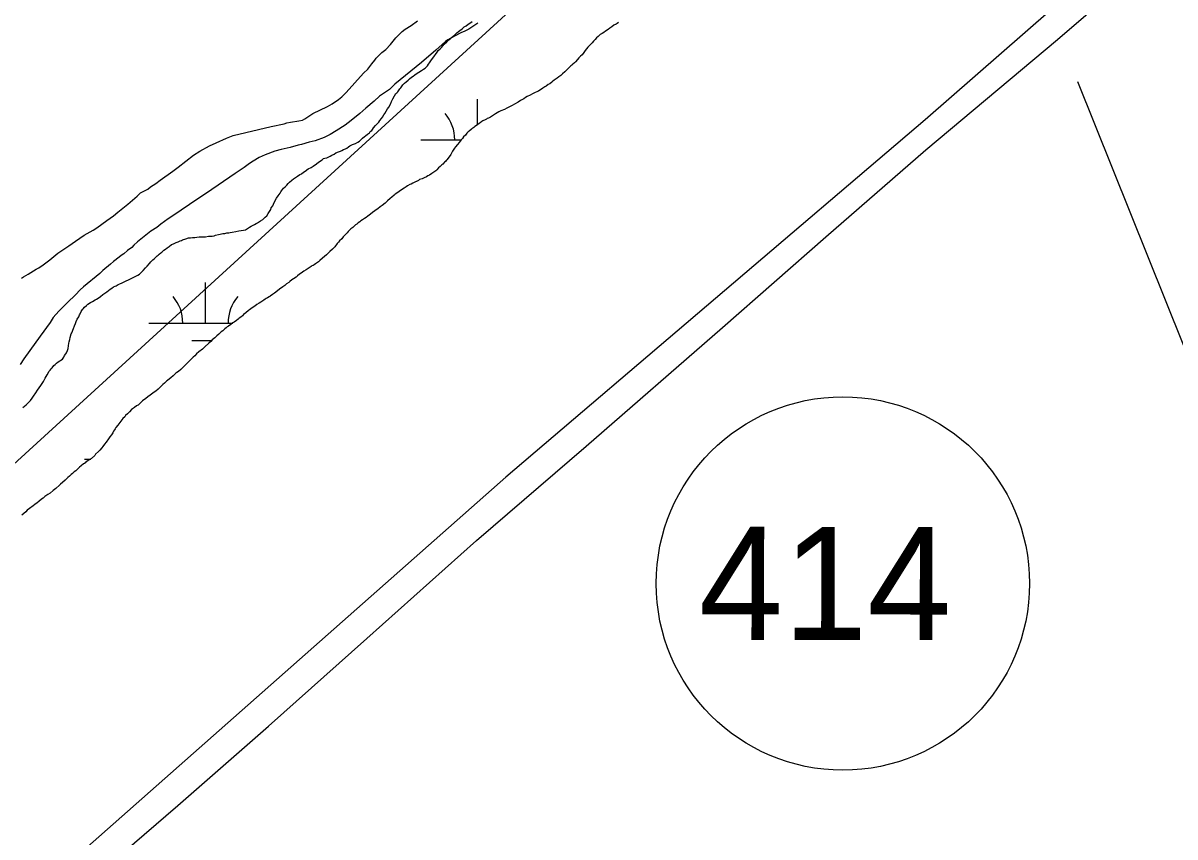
# Model space of a CAD drawing. Extents: x 3263578 to 3301413, y 764927 to 798602.
# Drawn here: x 3272287 to 3273305, y 792822 to 793541 of the extents above; entities that cross this region are included whole.
import ezdxf

# ---------------------------------------------------------------- set-up
doc = ezdxf.new("R2010")
doc.units = 0
for name, color, linetype in [('V-ROAD-CNTR', 7, 'Continuous'), ('V-ROAD-IDEN', 7, 'Continuous'), ('V-SITE-VEGE', 7, 'Continuous'), ('V-TOPO-SHOR', 7, 'Continuous'), ('V-WETL-SWMP', 7, 'Continuous')]:
    doc.layers.add(name, color=color, linetype=linetype)

msp = doc.modelspace()

# ---------------------------------------------------------------- linework, layer by layer
at = {"layer": 'V-ROAD-CNTR'}
msp.add_lwpolyline([(3273731.5, 794018.7), (3273511.1, 793824.2), (3273217.2, 793571.7), (3273084.6, 793455.7), (3272714, 793139.8), (3272171.6, 792660.8), (3272002, 792513.6)], dxfattribs=at)
at = {"layer": 'V-ROAD-IDEN'}
msp.add_circle((3273011.9, 793045.9), 165, dxfattribs=at)
at = {"layer": 'V-SITE-VEGE'}
for p, q in [((3272630.3, 793539.2), (3272635.8, 793543.2)), ((3272616.8, 793528.1), (3272619.9, 793531.5)), ((3272619.9, 793531.5), (3272622.3, 793533.8)), ((3272622.3, 793533.8), (3272625.1, 793535.9)), ((3272625.1, 793535.9), (3272630.3, 793539.2)), ((3272674.8, 793532.9), (3272668.6, 793529.8)), ((3272677.2, 793533.8), (3272674.8, 793532.9)), ((3272681.2, 793535.8), (3272677.2, 793533.8)), ((3272689.3, 793541.3), (3272681.2, 793535.8)), ((3272607.8, 793517.9), (3272612.1, 793522.3)), ((3272612.1, 793522.3), (3272616.8, 793528.1)), ((3272660.6, 793524.9), (3272652.2, 793517.3)), ((3272662.8, 793526.4), (3272660.6, 793524.9)), ((3272668.6, 793529.8), (3272662.8, 793526.4)), ((3272599.5, 793510.3), (3272604.4, 793515.1)), ((3272604.4, 793515.1), (3272607.8, 793517.9)), ((3272652.2, 793517.3), (3272639.4, 793506.5)), ((3272591.9, 793500.5), (3272595.4, 793505.3)), ((3272595.4, 793505.3), (3272598.1, 793508.4)), ((3272598.1, 793508.4), (3272599.5, 793510.3)), ((3272639.4, 793506.5), (3272615.8, 793487.3)), ((3272572.8, 793479.9), (3272588.3, 793496.9)), ((3272588.3, 793496.9), (3272591.9, 793500.5)), ((3272611.1, 793482.6), (3272602.4, 793476.5)), ((3272615.8, 793487.3), (3272611.1, 793482.6)), ((3272560.6, 793470), (3272566.1, 793473.8)), ((3272566.1, 793473.8), (3272568.9, 793476.1)), ((3272568.9, 793476.1), (3272572.8, 793479.9)), ((3272597.7, 793472.1), (3272590.2, 793466)), ((3272602.4, 793476.5), (3272597.7, 793472.1)), ((3272536.4, 793456.6), (3272543.4, 793461.3)), ((3272543.4, 793461.3), (3272556.4, 793467.6)), ((3272556.4, 793467.6), (3272560.6, 793470)), ((3272584.9, 793461.3), (3272577.2, 793455.2)), ((3272590.2, 793466), (3272584.9, 793461.3)), ((3272472.9, 793441.8), (3272506.7, 793449.9)), ((3272506.7, 793449.9), (3272518.1, 793452.1)), ((3272518.1, 793452.1), (3272520.3, 793453)), ((3272520.3, 793453), (3272523.7, 793453.7)), ((3272523.7, 793453.7), (3272531, 793454.7)), ((3272531, 793454.7), (3272534.2, 793455.3)), ((3272534.2, 793455.3), (3272536.4, 793456.6)), ((3272571.9, 793451.1), (3272564.1, 793445.9)), ((3272577.2, 793455.2), (3272571.9, 793451.1)), ((3272457.8, 793435.5), (3272467, 793439.6)), ((3272467, 793439.6), (3272472.9, 793441.8)), ((3272553.3, 793440.2), (3272545.4, 793437.1)), ((3272558.6, 793442.7), (3272553.3, 793440.2)), ((3272564.1, 793445.9), (3272558.6, 793442.7)), ((3272443.4, 793427.9), (3272452, 793432.8)), ((3272452, 793432.8), (3272457.8, 793435.5)), ((3272515.4, 793429.6), (3272509.9, 793427.9)), ((3272523.4, 793431.4), (3272515.4, 793429.6)), ((3272530.4, 793433.3), (3272523.4, 793431.4)), ((3272533.4, 793433.8), (3272530.4, 793433.3)), ((3272540.2, 793436.1), (3272533.4, 793433.8)), ((3272545.4, 793437.1), (3272540.2, 793436.1)), ((3272424.4, 793413.8), (3272437.9, 793424.4)), ((3272437.9, 793424.4), (3272443.4, 793427.9)), ((3272490.6, 793419.2), (3272487.5, 793417.1)), ((3272496.1, 793422.3), (3272490.6, 793419.2)), ((3272501.3, 793424.9), (3272496.1, 793422.3)), ((3272509.9, 793427.9), (3272501.3, 793424.9)), ((3272408.3, 793402.3), (3272419.6, 793410.2)), ((3272419.6, 793410.2), (3272424.4, 793413.8)), ((3272476.6, 793409.6), (3272474.8, 793408.2)), ((3272482.8, 793413.7), (3272476.6, 793409.6)), ((3272487.5, 793417.1), (3272482.8, 793413.7)), ((3272400, 793396.5), (3272404.5, 793399.3)), ((3272404.5, 793399.3), (3272408.3, 793402.3)), ((3272474.8, 793408.2), (3272449.4, 793390.8)), ((3272388, 793388.2), (3272391, 793391.2)), ((3272391, 793391.2), (3272397.4, 793394.4)), ((3272397.4, 793394.4), (3272400, 793396.5)), ((3272449.4, 793390.8), (3272441, 793385.3)), ((3272371, 793374.2), (3272379.9, 793381.2)), ((3272379.9, 793381.2), (3272384.1, 793384.8)), ((3272384.1, 793384.8), (3272388, 793388.2)), ((3272441, 793385.3), (3272420.6, 793371.4)), ((3272361.3, 793366.8), (3272367.3, 793370.9)), ((3272367.3, 793370.9), (3272371, 793374.2)), ((3272420.6, 793371.4), (3272415.6, 793368.2)), ((3272341.2, 793353.7), (3272349.2, 793358.3)), ((3272349.2, 793358.3), (3272352.4, 793360.4)), ((3272352.4, 793360.4), (3272361.3, 793366.8)), ((3272405.4, 793360.7), (3272400.1, 793357.2)), ((3272409.1, 793363.6), (3272405.4, 793360.7)), ((3272415.6, 793368.2), (3272409.1, 793363.6)), ((3272327.7, 793344.3), (3272333.6, 793348.6)), ((3272333.6, 793348.6), (3272341.2, 793353.7)), ((3272388.3, 793347.9), (3272385.2, 793345)), ((3272400.1, 793357.2), (3272388.3, 793347.9)), ((3272311, 793332), (3272318.1, 793337.9)), ((3272318.1, 793337.9), (3272327.7, 793344.3)), ((3272379.6, 793340.3), (3272376.4, 793337.4)), ((3272383.3, 793342.9), (3272379.6, 793340.3)), ((3272385.2, 793345), (3272383.3, 793342.9)), ((3272305.1, 793327.5), (3272311, 793332)), ((3272364.6, 793328.1), (3272357.8, 793322.5)), ((3272367.1, 793330.4), (3272364.6, 793328.1)), ((3272372.1, 793334.2), (3272367.1, 793330.4)), ((3272374, 793335.9), (3272372.1, 793334.2)), ((3272376.4, 793337.4), (3272374, 793335.9)), ((3272287.7, 793317), (3272291.9, 793319.2)), ((3272291.9, 793319.2), (3272298.9, 793323.7)), ((3272298.9, 793323.7), (3272301.3, 793325)), ((3272301.3, 793325), (3272305.1, 793327.5)), ((3272355, 793319.9), (3272340.7, 793308.2)), ((3272357.8, 793322.5), (3272355, 793319.9)), ((3272285.9, 793315.9), (3272287.7, 793317)), ((3272340.7, 793308.2), (3272337.8, 793305.6)), ((3272333.5, 793300.9), (3272326.6, 793294.4)), ((3272337.8, 793305.6), (3272333.5, 793300.9)), ((3272326.6, 793294.4), (3272318.8, 793286.5)), ((3272314, 793280.9), (3272311.2, 793276.5)), ((3272318.8, 793286.5), (3272314, 793280.9)), ((3272311.2, 793276.5), (3272302.3, 793264.6)), ((3272302.3, 793264.6), (3272293.1, 793251.9)), ((3272293.1, 793251.9), (3272288, 793244.5)), ((3272288, 793244.5), (3272284.8, 793239.4))]:
    msp.add_line(p, q, dxfattribs=at)
at = {"layer": 'V-TOPO-SHOR'}
msp.add_line((3273463.8, 792880.8), (3273219.5, 793489.4), dxfattribs=at)
for points in [[(3267733.9, 791465.8), (3268645.4, 791590.2), (3269537.8, 791765.5), (3270437.3, 792057.3), (3270945.9, 792268.7), (3271029.8, 792306.8), (3271663.1, 792687.5), (3272051.7, 792950.4), (3272121.3, 793007.3), (3272778.6, 793607.9), (3273291.8, 794015.9)], [(3272127.5, 792593), (3272190.2, 792647.1), (3272266.3, 792714.6), (3272336.8, 792774.6), (3272424.2, 792849.6), (3272504.2, 792919.8), (3272591.1, 792997.3), (3272688.2, 793084), (3272785, 793167.2), (3272905.6, 793272.3), (3272996.8, 793352.3), (3273085.3, 793429.1), (3273201.6, 793526.6), (3273297, 793608.9), (3273373.1, 793676), (3273486.8, 793773.9), (3273586.4, 793862.7), (3273696.8, 793962.5), (3273758.6, 794016)]]:
    msp.add_lwpolyline(points, dxfattribs=at)
at = {"layer": 'V-WETL-SWMP'}
for p, q in [((3272688.9, 793451.3), (3272688.9, 793473.9)), ((3272638.9, 793437.9), (3272674.6, 793437.9)), ((3272448.4, 793276), (3272448.4, 793312)), ((3272398.4, 793276), (3272472.6, 793276)), ((3272436.4, 793260.6), (3272453.9, 793260.6)), ((3272341.6, 793155.9), (3272347.1, 793155.9))]:
    msp.add_line(p, q, dxfattribs=at)
for points in [[(3272606.9, 793461.4), (3272608.3, 793463.5), (3272609.5, 793465.4), (3272610.5, 793466.9), (3272612.1, 793469.7), (3272612.9, 793472), (3272614.1, 793474.3), (3272615.5, 793476.9), (3272616.9, 793478.9), (3272617.6, 793479.6), (3272618.4, 793480.5), (3272619, 793481.3), (3272620.3, 793483.1), (3272621.1, 793484.1), (3272623, 793486.7), (3272624.5, 793488.2), (3272625.9, 793489.4), (3272627.6, 793490.9), (3272628.7, 793491.9), (3272630.6, 793493.4), (3272632, 793494.4), (3272633.5, 793495.6), (3272635.6, 793496.9), (3272637.1, 793497.7), (3272639.3, 793499.2), (3272641.2, 793500.4), (3272642.8, 793501.5), (3272644.7, 793503.4), (3272645.5, 793504.8), (3272646.5, 793506.2), (3272648.2, 793508.6), (3272649.6, 793510.3), (3272650.9, 793512.4), (3272651.9, 793513.6), (3272653.3, 793515.6), (3272654.1, 793516.9), (3272655.9, 793518.5), (3272657.1, 793519.7), (3272659.6, 793522.5), (3272661.7, 793524.7), (3272663.5, 793526.4), (3272665, 793527.5), (3272665.8, 793528.2), (3272667.5, 793529.7), (3272668.6, 793530.6), (3272669.9, 793531.7), (3272670.7, 793532.6), (3272672.2, 793533.8), (3272673.3, 793534.6), (3272675.4, 793536.1), (3272677.2, 793537.8), (3272678.9, 793538.8), (3272680.6, 793540.3), (3272682.1, 793541.1), (3272684.1, 793542.6)], [(3272813.6, 793541.6), (3272812.3, 793541), (3272811.4, 793540.3), (3272809.5, 793539.3), (3272807.7, 793537.8), (3272806, 793536.6), (3272804.3, 793535.5), (3272802.1, 793534), (3272800.6, 793533), (3272799.1, 793532), (3272797.4, 793531), (3272795.5, 793529.3), (3272794.2, 793528.2), (3272792.9, 793526.6), (3272791.6, 793525.3), (3272790.2, 793523.9), (3272788.3, 793521.7), (3272786.6, 793520), (3272784.1, 793517.1), (3272783, 793515.3), (3272781.4, 793513.3), (3272780.1, 793511.9), (3272778.6, 793510.4), (3272777.4, 793509), (3272775.5, 793507), (3272774.6, 793506.1), (3272773.2, 793504.9), (3272772.3, 793504.1), (3272771.4, 793503.3), (3272769.9, 793501.9), (3272768.7, 793500.7), (3272767.2, 793499.2), (3272766.1, 793498), (3272764.2, 793496.3), (3272762.7, 793495), (3272760.8, 793493.6), (3272759.3, 793492.4), (3272756.7, 793490.8), (3272755.6, 793490), (3272754.6, 793489.1), (3272752.8, 793487.6), (3272751.5, 793486.8), (3272749.6, 793485.5), (3272748.5, 793484.8), (3272746.8, 793483.6), (3272745.5, 793482.8), (3272743.3, 793481.3), (3272742.4, 793480.8), (3272742.2, 793480.8), (3272741.3, 793480.5), (3272740, 793479.9), (3272737.6, 793478.6), (3272735.6, 793477.5), (3272732.8, 793476.2), (3272731.3, 793475.4), (3272729.8, 793474.4), (3272726.9, 793472.7), (3272724.8, 793471.4), (3272721.7, 793469.6), (3272719.7, 793468.5), (3272717.8, 793467.5), (3272715, 793466), (3272712.8, 793464.9), (3272709.7, 793463.6), (3272707.9, 793462.7), (3272704.9, 793461), (3272703.1, 793459.9), (3272700.3, 793458.1), (3272698.6, 793457.3), (3272697.5, 793456.8), (3272696.8, 793456.3), (3272695.7, 793455.8), (3272693.8, 793454.7), (3272692.9, 793454.2)], [(3272444.9, 793352.2), (3272448.5, 793352.4), (3272451.1, 793352.8), (3272454.5, 793353), (3272456.1, 793353.2), (3272457.5, 793353.7), (3272459.9, 793354.3), (3272461.5, 793354.6), (3272463.7, 793355.2), (3272465.5, 793355.2), (3272467.5, 793355.7), (3272469, 793355.9), (3272470.4, 793356.2), (3272472, 793356.5), (3272475.3, 793357), (3272478, 793357.6), (3272482, 793358.1), (3272483.8, 793358.5), (3272485.5, 793359.7), (3272487.5, 793360.8), (3272489, 793361.6), (3272490.6, 793362.5), (3272491.8, 793363.3), (3272493.2, 793364.1), (3272494.5, 793364.7), (3272496.2, 793365.9), (3272497.1, 793366.4), (3272499.2, 793367.7), (3272500.3, 793368.7), (3272501.2, 793369.6), (3272502.6, 793370.9), (3272503.9, 793373), (3272505.1, 793374.7), (3272506.3, 793376.6), (3272506.7, 793377.9), (3272507.9, 793379.6), (3272508.7, 793381.2), (3272510.1, 793384.3), (3272511.3, 793386.4), (3272512.7, 793388.5), (3272514.4, 793390.9), (3272515, 793392.1), (3272515.8, 793393), (3272516.6, 793394.2), (3272517.5, 793395.2), (3272518.8, 793396.4), (3272520.5, 793398.1), (3272521.7, 793399.3), (3272522.8, 793400.5), (3272524.9, 793402.3), (3272526.2, 793403.5), (3272528.2, 793404.8), (3272529.7, 793405.8), (3272531.8, 793407.3), (3272533.3, 793408.1), (3272535.1, 793409.5), (3272536.6, 793410.4), (3272539.4, 793412.4), (3272542, 793413.7), (3272543.7, 793414.9), (3272546.5, 793416.7), (3272548.3, 793418.2), (3272551.5, 793420.4), (3272552.8, 793421.4), (3272554.1, 793421.7), (3272555.7, 793422.1), (3272556.8, 793422.6), (3272558.7, 793423.6), (3272560.1, 793424.4), (3272562.3, 793425.5), (3272563.8, 793426.5), (3272566.2, 793427.5), (3272567.9, 793428.1), (3272569.1, 793428.5), (3272570.4, 793429.4), (3272572.3, 793430.2), (3272573.4, 793430.6), (3272575, 793431.8), (3272576.2, 793432.6), (3272578.4, 793433.8), (3272581.1, 793434.9), (3272583.2, 793436), (3272584.5, 793437), (3272586.2, 793438.4), (3272587.3, 793439.6), (3272589.2, 793440.9), (3272589.9, 793441.6), (3272591.6, 793442.9), (3272593.5, 793444.2), (3272594.2, 793445.3), (3272595.4, 793446.3), (3272596.1, 793447.1), (3272597.1, 793448.5), (3272598.8, 793450.6), (3272600, 793451.8), (3272601.7, 793453.8), (3272602.7, 793455), (3272604, 793456.9), (3272605, 793458.1), (3272606.2, 793460), (3272606.9, 793461.4)], [(3272692.9, 793454.2), (3272691.4, 793453), (3272690.5, 793452.5), (3272689.2, 793451.5), (3272688.2, 793450.8), (3272686.7, 793449.9), (3272685.6, 793449), (3272683.9, 793447.9), (3272683.2, 793447.2), (3272681.5, 793445.8), (3272680.8, 793445.2), (3272679.6, 793443.8), (3272678.3, 793442.3), (3272676.6, 793440.6), (3272675.6, 793439.2), (3272674.6, 793438), (3272672.7, 793435.6), (3272671.4, 793433.9), (3272669.5, 793431.8), (3272668.7, 793430.6), (3272666.9, 793428), (3272665.3, 793425.2), (3272663.8, 793423), (3272661.7, 793420.4), (3272661.3, 793419.7), (3272660.7, 793419), (3272659.7, 793418.2), (3272658.4, 793416.5), (3272657.5, 793415.8), (3272656, 793414.5), (3272654.6, 793413.3), (3272653.1, 793411.6), (3272652.2, 793410.7), (3272651.2, 793410.1), (3272650.3, 793409.4), (3272649.4, 793408.9), (3272648.6, 793408.2), (3272646.4, 793406.9), (3272644.9, 793406.1), (3272644, 793405.4), (3272641.8, 793404.5), (3272640, 793403.7), (3272637.8, 793402.9), (3272636.8, 793402.1), (3272635.6, 793401.6), (3272635, 793401.3), (3272634.6, 793401.1), (3272633.5, 793400.6), (3272631.9, 793399.8), (3272630.4, 793399), (3272629.1, 793398.6), (3272627.1, 793397.4), (3272625.8, 793396.4), (3272624.1, 793395.4), (3272622.6, 793394.3), (3272619.8, 793392.4), (3272618.5, 793391.4), (3272616.3, 793390), (3272615.2, 793389.1), (3272613.1, 793387.4), (3272611.8, 793386.1), (3272609.5, 793384.1), (3272608, 793382.7), (3272607.2, 793382), (3272604.8, 793380), (3272602.9, 793378.7), (3272600.7, 793377), (3272599.4, 793376.2), (3272598.3, 793375.2), (3272596.2, 793373.7), (3272594.3, 793372.2), (3272591.9, 793370.5), (3272590.4, 793369.3), (3272589.1, 793368.5), (3272587.3, 793367.4), (3272585.8, 793366.5), (3272584.8, 793365.5), (3272583.5, 793364.7), (3272582.2, 793363.5), (3272581.1, 793362.9), (3272580, 793361.7), (3272578.7, 793360.7), (3272577, 793359.3), (3272575.9, 793358.3), (3272574.5, 793357), (3272573.6, 793355.8), (3272571.7, 793353.9), (3272570.3, 793352.2), (3272569, 793350.6), (3272567.1, 793348.8), (3272566.1, 793347.6), (3272565, 793346.4), (3272562.9, 793343.6), (3272560.8, 793341.4), (3272558.3, 793339.2), (3272556.3, 793337.4), (3272555.5, 793336.3), (3272553.8, 793335), (3272551.9, 793333.5), (3272549.7, 793331.4), (3272548.3, 793330.3)], [(3272306.8, 793227.3), (3272308.5, 793230.4), (3272309.6, 793232.5), (3272310.1, 793233.4), (3272311.1, 793234.4), (3272312.2, 793235.7), (3272313, 793236.6), (3272314.5, 793238.5), (3272315.7, 793239.5), (3272316.8, 793240.7), (3272318.3, 793241.9), (3272319.8, 793242.7), (3272320.7, 793243.3), (3272322, 793244.2), (3272322.6, 793245), (3272323.2, 793245.9), (3272324, 793247.3), (3272325, 793248.8), (3272325.6, 793249.7), (3272326.6, 793251.8), (3272327, 793253.6), (3272327.5, 793255.9), (3272327.8, 793258.2), (3272328.1, 793259.4), (3272328.5, 793261.5), (3272328.8, 793263.3), (3272329.9, 793266.5), (3272330.3, 793267.5), (3272331.8, 793271.4), (3272332.6, 793273.5), (3272333.6, 793275.8), (3272334.2, 793277.4), (3272335.2, 793279.4), (3272336.6, 793281.7), (3272337.2, 793283.3), (3272337.7, 793284.3), (3272338.7, 793286.4), (3272339.8, 793288), (3272340.4, 793288.8), (3272341.6, 793290), (3272343.3, 793291.5), (3272344.6, 793292.7), (3272347, 793294.4), (3272348.5, 793295.2), (3272351.1, 793296.7), (3272352.3, 793297.3), (3272354.4, 793298.6), (3272355.7, 793299.6), (3272357.9, 793301.3), (3272359.6, 793302.5), (3272361.3, 793303.6), (3272362.8, 793305), (3272364.3, 793306), (3272365.6, 793306.8), (3272367.1, 793308), (3272368.6, 793308.6), (3272369.5, 793309.1), (3272371.3, 793310.2), (3272372.8, 793310.9), (3272374.8, 793311.7), (3272376.5, 793312.5), (3272378.5, 793313.3), (3272380.5, 793314.4), (3272383.3, 793315.7), (3272385.3, 793316.6), (3272388.6, 793318.3), (3272390.3, 793319.4), (3272392.2, 793321.3), (3272393.5, 793322.6), (3272395.4, 793324.9), (3272396.9, 793326.4), (3272399, 793328.8), (3272400.2, 793330.2), (3272401.9, 793331.9), (3272403, 793332.9), (3272404, 793333.7), (3272404.7, 793334.4), (3272405.9, 793335.4), (3272406.8, 793336.2), (3272407.6, 793337.1), (3272408.9, 793338.3), (3272410, 793338.9), (3272411.7, 793340.6), (3272413.2, 793341.4), (3272414.7, 793342.6), (3272416.3, 793343.8), (3272418.6, 793345.5), (3272420.2, 793346.1), (3272422.6, 793347.2), (3272424.3, 793348), (3272426.1, 793348.8), (3272427.4, 793349.1), (3272428.3, 793349.6), (3272431, 793350.5), (3272433.4, 793351.4), (3272435.2, 793351.5), (3272437, 793351.8), (3272439.2, 793351.8), (3272441, 793351.9), (3272442.8, 793352.2), (3272444.9, 793352.2)], [(3272548.3, 793330.3), (3272546.5, 793328.9), (3272545.7, 793328.3), (3272544.6, 793327.6), (3272543.7, 793327.1), (3272542.4, 793326.7), (3272541.8, 793326), (3272540.9, 793325.5), (3272539.4, 793324.3), (3272537.4, 793323.2), (3272535.5, 793322), (3272533.1, 793320.2), (3272531.6, 793319.2), (3272529.9, 793317.8), (3272528.6, 793316.8), (3272526.4, 793315.3), (3272524.9, 793314.4), (3272523, 793312.7), (3272522.1, 793312), (3272520.2, 793310.7), (3272518.5, 793309.3), (3272516.8, 793308), (3272514, 793306), (3272512.2, 793304.5), (3272509.4, 793302.5), (3272507.7, 793301.3), (3272505.6, 793299.8), (3272505.3, 793299.7), (3272504.7, 793299.3), (3272503.4, 793298.5), (3272502.1, 793297.7), (3272501.2, 793297.2), (3272500.1, 793296.4), (3272499.1, 793295.7), (3272497.3, 793294.6), (3272496, 793293.7), (3272494, 793292.4), (3272492.1, 793291.1), (3272489.7, 793289.6), (3272488.7, 793288.6), (3272487.4, 793287.9), (3272486.5, 793287.1), (3272484.2, 793285.2), (3272482.2, 793283.6), (3272481.1, 793282.5), (3272479.7, 793281.4), (3272478.4, 793280.5), (3272477.5, 793279.5), (3272476, 793278.5), (3272473.9, 793277), (3272472.8, 793276.2), (3272470.8, 793274.7), (3272468.9, 793273.4), (3272467.8, 793272.7), (3272466.9, 793272), (3272465.7, 793271), (3272465, 793270.4), (3272463.7, 793269.2), (3272462.5, 793268.2), (3272460.3, 793266.3), (3272458.6, 793264.8), (3272456.7, 793263.1), (3272454.4, 793261.3), (3272453.3, 793259.9), (3272451.4, 793258.2), (3272448, 793255.2), (3272445.8, 793253.1), (3272442.6, 793250.6), (3272440.7, 793248.9), (3272439, 793247.1), (3272437.7, 793245.9), (3272435.8, 793244.2), (3272434.2, 793242.5), (3272431.8, 793240.1), (3272430.8, 793239.3), (3272428.4, 793236.7), (3272426.7, 793235), (3272424.6, 793233.2), (3272423.1, 793232.3), (3272422.4, 793231.7), (3272421.1, 793230.5), (3272419.9, 793229.5), (3272418, 793227.8), (3272416.7, 793226.8), (3272415, 793225.4), (3272414.1, 793224.8), (3272412.4, 793223.1), (3272410.7, 793221.7), (3272408.3, 793219.4), (3272406.6, 793217.8), (3272404.7, 793216), (3272403, 793215), (3272399.5, 793212.3), (3272397.4, 793210.8), (3272395.7, 793209.5), (3272392.9, 793207.3), (3272391.2, 793205.6), (3272388.9, 793203.6), (3272388, 793203.1), (3272387.5, 793203), (3272385.8, 793201.6)], [(3272287.1, 793201.5), (3272289.9, 793203.7), (3272291.6, 793205.3), (3272293.9, 793207.7), (3272295.2, 793209.8), (3272296.6, 793211.5), (3272298.5, 793214.5), (3272300.1, 793216.9), (3272303, 793221), (3272305.2, 793224.5), (3272306.8, 793227.3)], [(3272385.8, 793201.6), (3272384.1, 793200.3), (3272383.2, 793199.6), (3272381.3, 793197.6), (3272380.7, 793197.1), (3272379.6, 793196), (3272377.9, 793194.3), (3272377.1, 793193.3), (3272375.4, 793191.6), (3272373.7, 793189.4), (3272371.9, 793187.1), (3272371, 793185.9), (3272369.4, 793183.9), (3272368.6, 793182.7), (3272368, 793181.6), (3272367.3, 793180.6), (3272366.5, 793179), (3272365.3, 793177.3), (3272364.1, 793175.6), (3272362.8, 793173.7), (3272360.6, 793170.8), (3272359.1, 793169), (3272357.7, 793167), (3272356.8, 793165.8), (3272355.1, 793163.9), (3272353.9, 793162.5), (3272351.4, 793160.1), (3272350.7, 793159.1), (3272347.8, 793156.4), (3272345.8, 793155.1), (3272342.6, 793153.1), (3272342.6, 793152.9), (3272341.7, 793152.1), (3272340.8, 793151.6), (3272338.7, 793149.9), (3272337, 793148.6), (3272335.7, 793147.4), (3272333.8, 793145.5), (3272332.5, 793144.5), (3272331, 793143), (3272329.9, 793142.2), (3272328.2, 793140.8), (3272326.9, 793139.6), (3272325.7, 793138.3), (3272324.4, 793137.1), (3272322.1, 793135.1), (3272320.3, 793133.6), (3272319.5, 793132.7), (3272316.3, 793129.8), (3272314, 793128), (3272311.1, 793125.8), (3272309.2, 793124.7), (3272307.3, 793123.5), (3272306.6, 793122.8), (3272305.1, 793121.3), (3272303.6, 793120.3), (3272301.3, 793118.5), (3272299.8, 793117.3), (3272297.6, 793115.6), (3272296.1, 793114.6), (3272292.9, 793112.1), (3272291, 793110.6), (3272289.7, 793109.3), (3272288, 793107.9), (3272286.3, 793106.4)]]:
    msp.add_lwpolyline(points, dxfattribs=at)
for centre, start, end in [((3272633.6, 793438.4), 359.2323, 40.776), ((3272393.2, 793276.5), 359.2323, 40.776), ((3272503.7, 793276.5), 139.2323, 180.776)]:
    msp.add_arc(centre, 35.2, start, end, dxfattribs=at)

# ---------------------------------------------------------------- texts
at = {"layer": 'V-ROAD-IDEN'}
msp.add_text('414', height=100, rotation=359.9292, dxfattribs=at).set_placement((3272884.7, 792996.1))

doc.saveas('drawing.dxf')
